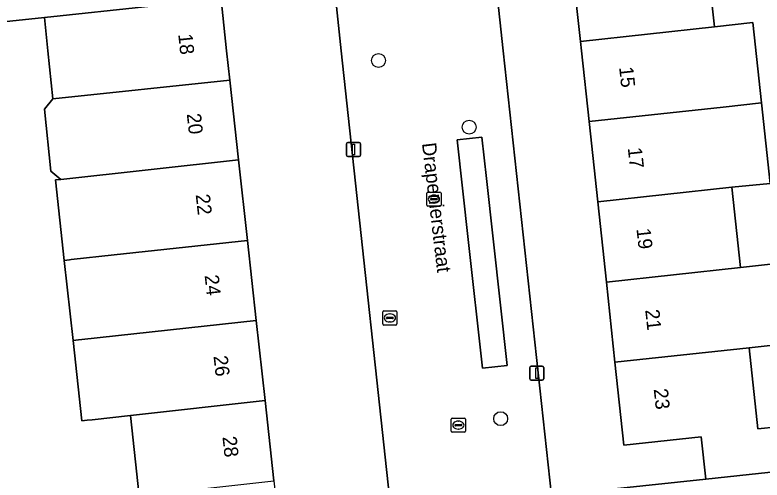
# Model space of a CAD drawing. Extents: x 160023 to 161302, y 384750 to 385707.
# Drawn here: x 161079 to 161131.7, y 384969.7 to 385002.5 of the extents above; entities that cross this region are included whole.
import ezdxf

# ---------------------------------------------------------------- set-up
doc = ezdxf.new("R2010")
doc.units = 0
for name, color, linetype in [('IMGEO_Boom', 7, 'Continuous'), ('IMGEO_Brandkraan', 7, 'Continuous'), ('IMGEO_Erf', 7, 'Continuous'), ('IMGEO_Kolk', 7, 'Continuous'), ('IMGEO_Lichtmast', 7, 'Continuous'), ('IMGEO_Openbare_ruimte_label', 7, 'Continuous'), ('IMGEO_Pand', 7, 'Continuous'), ('IMGEO_Pand_nummerreeks', 7, 'Continuous'), ('IMGEO_Parkeervlak_open', 7, 'Continuous'), ('IMGEO_Rijbaan_lokaal_open', 7, 'Continuous'), ('IMGEO_Voetpad_open', 7, 'Continuous')]:
    doc.layers.add(name, color=color, linetype=linetype)

msp = doc.modelspace()

# ---------------------------------------------------------------- linework, layer by layer
at = {"layer": 'IMGEO_Boom'}
for centre in [(161104.636, 384999.313), (161111.045, 384994.605), (161113.269, 384974.025)]:
    msp.add_circle(centre, 0.489, dxfattribs=at)
at = {"layer": 'IMGEO_Brandkraan'}
for p, q in [((161104.941, 384980.712), (161104.941, 384981.564)), ((161105.016, 384981.638), (161105.868, 384981.638)), ((161105.429, 384981.418), (161105.454, 384981.418)), ((161105.942, 384981.564), (161105.942, 384980.712)), ((161105.2, 384981.132), (161105.2, 384981.144)), ((161105.638, 384981.095), (161105.24, 384981.095)), ((161105.243, 384981.181), (161105.641, 384981.181)), ((161105.452, 384980.858), (161105.427, 384980.858)), ((161105.684, 384981.144), (161105.684, 384981.132)), ((161105.868, 384980.638), (161105.016, 384980.638))]:
    msp.add_line(p, q, dxfattribs=at)
for points in [[(161104.941, 384980.712), (161104.941, 384981.564)], [(161105.016, 384981.638), (161105.868, 384981.638)], [(161105.942, 384981.564), (161105.942, 384980.712)], [(161105.868, 384980.638), (161105.016, 384980.638)]]:
    msp.add_lwpolyline(points, dxfattribs=at)
for centre, radius, start, end in [((161105.018, 384981.562), 0.0765, 91.552, 178.448), ((161105.018, 384981.562), 0.0765, 91.552, 178.448), ((161105.866, 384981.562), 0.0765, 1.552, 88.448), ((161105.866, 384981.562), 0.0765, 1.552, 88.448), ((161105.018, 384980.714), 0.0765, 181.552, 268.448), ((161105.018, 384980.714), 0.0765, 181.552, 268.448), ((161105.24, 384981.141), 0.0403, 85.8775, 175.7526), ((161105.237, 384981.131), 0.0366, 178.938, 274.7102), ((161105.641, 384981.138), 0.043, 264.8664, 352.4533), ((161105.645, 384981.143), 0.0386, 1.7309, 96.639), ((161105.866, 384980.714), 0.0765, 271.552, 358.448), ((161105.866, 384980.714), 0.0765, 271.552, 358.448)]:
    msp.add_arc(centre, radius, start, end, dxfattribs=at)
for centre, major_axis, ratio, start_param, end_param in [((161105.428, 384981.138), (-0.387, 0.002), 0.722429, 4.712389, 7.853982), ((161105.453, 384981.138), (-0.39, 0.002), 0.717154, 1.570796, 4.712389)]:
    msp.add_ellipse(centre, major_axis=major_axis, ratio=ratio, start_param=start_param, end_param=end_param, dxfattribs=at)
at = {"layer": 'IMGEO_Erf'}
for points in [[(161109.62, 385035.48), (161113.456, 385000), (161116.852, 384968.591), (161127.761, 384969.751), (161127.439, 384972.75), (161121.971, 384972.163), (161121.344, 384978.013), (161120.737, 384983.674), (161120.13, 384989.339), (161119.523, 384994.999), (161118.987, 385000), (161118.914, 385000.664), (161118.285, 385006.392)], [(161127.745, 385007.423), (161128.367, 385001.692), (161131.086, 385001.988), (161131.703, 384996.314), (161132.32, 384990.64), (161129.596, 384990.361), (161130.211, 384984.69), (161133.386, 384985.059)], [(161073.359, 384962.04), (161082.599, 384961.393), (161084.442, 384961.332), (161083.678, 384968.1), (161087.735, 384968.573), (161087.11, 384974.251), (161084.41, 384973.953), (161084.066, 384973.915), (161083.677, 384973.872), (161083.057, 384979.549), (161082.44, 384985.198), (161081.82, 384990.88), (161082.193, 384990.921), (161081.481, 384991.497), (161081.032, 384995.881), (161081.637, 384996.597), (161081.288, 385000), (161081.047, 385002.356), (161069.609, 385001.137)], [(161133.997, 384979.372), (161130.825, 384979.031), (161131.447, 384973.301), (161134.206, 384973.597)]]:
    msp.add_lwpolyline(points, dxfattribs=at)
msp.add_lwpolyline([(161102.011, 385000), (161101.524, 385004.5), (161093.522, 385003.633), (161093.898, 385000), (161094.127, 384997.928), (161094.75, 384992.292), (161095.379, 384986.6), (161096.004, 384980.95), (161096.628, 384975.303), (161097.254, 384969.635), (161097.907, 384963.729), (161091.115, 384962.978), (161091.35, 384961.045), (161095.439, 384960.866), (161106.129, 384961.966)], close=True, dxfattribs=at)
at = {"layer": 'IMGEO_Kolk'}
for p, q in [((161108.055, 384989.1), (161108.055, 384989.952)), ((161108.13, 384990.026), (161108.982, 384990.026)), ((161108.543, 384989.806), (161108.568, 384989.806)), ((161109.056, 384989.952), (161109.056, 384989.1)), ((161108.314, 384989.52), (161108.314, 384989.532)), ((161108.752, 384989.483), (161108.354, 384989.483)), ((161108.357, 384989.569), (161108.755, 384989.569)), ((161108.566, 384989.246), (161108.541, 384989.246)), ((161108.798, 384989.532), (161108.798, 384989.52)), ((161108.982, 384989.026), (161108.13, 384989.026)), ((161109.779, 384973.143), (161109.779, 384973.995)), ((161109.854, 384974.069), (161110.706, 384974.069)), ((161110.267, 384973.849), (161110.292, 384973.849)), ((161110.78, 384973.995), (161110.78, 384973.143)), ((161110.038, 384973.563), (161110.038, 384973.575)), ((161110.476, 384973.526), (161110.078, 384973.526)), ((161110.081, 384973.612), (161110.479, 384973.612)), ((161110.29, 384973.289), (161110.265, 384973.289)), ((161110.522, 384973.575), (161110.522, 384973.563)), ((161110.706, 384973.069), (161109.854, 384973.069))]:
    msp.add_line(p, q, dxfattribs=at)
for points in [[(161108.055, 384989.1), (161108.055, 384989.952)], [(161108.13, 384990.026), (161108.982, 384990.026)], [(161109.056, 384989.952), (161109.056, 384989.1)], [(161108.982, 384989.026), (161108.13, 384989.026)], [(161109.779, 384973.143), (161109.779, 384973.995)], [(161109.854, 384974.069), (161110.706, 384974.069)], [(161110.78, 384973.995), (161110.78, 384973.143)], [(161110.706, 384973.069), (161109.854, 384973.069)]]:
    msp.add_lwpolyline(points, dxfattribs=at)
for centre, radius, start, end in [((161108.132, 384989.95), 0.0765, 91.552, 178.448), ((161108.132, 384989.95), 0.0765, 91.552, 178.448), ((161108.98, 384989.95), 0.0765, 1.552, 88.448), ((161108.98, 384989.95), 0.0765, 1.552, 88.448), ((161108.354, 384989.529), 0.0403, 85.8775, 175.7526), ((161108.351, 384989.519), 0.0366, 178.938, 274.7102), ((161108.755, 384989.526), 0.043, 264.8664, 352.4533), ((161108.759, 384989.531), 0.0386, 1.7309, 96.639), ((161108.132, 384989.102), 0.0765, 181.552, 268.448), ((161108.132, 384989.102), 0.0765, 181.552, 268.448), ((161108.98, 384989.102), 0.0765, 271.552, 358.448), ((161108.98, 384989.102), 0.0765, 271.552, 358.448), ((161109.856, 384973.993), 0.0765, 91.552, 178.448), ((161109.856, 384973.993), 0.0765, 91.552, 178.448), ((161110.704, 384973.993), 0.0765, 1.552, 88.448), ((161110.704, 384973.993), 0.0765, 1.552, 88.448), ((161110.078, 384973.572), 0.0403, 85.8775, 175.7526), ((161110.075, 384973.562), 0.0366, 178.938, 274.7102), ((161110.479, 384973.569), 0.043, 264.8664, 352.4533), ((161110.483, 384973.574), 0.0386, 1.7309, 96.639), ((161109.856, 384973.145), 0.0765, 181.552, 268.448), ((161109.856, 384973.145), 0.0765, 181.552, 268.448), ((161110.704, 384973.145), 0.0765, 271.552, 358.448), ((161110.704, 384973.145), 0.0765, 271.552, 358.448)]:
    msp.add_arc(centre, radius, start, end, dxfattribs=at)
for centre, major_axis, ratio, start_param, end_param in [((161108.542, 384989.526), (-0.387, 0.002), 0.722429, 4.712389, 7.853982), ((161108.567, 384989.526), (-0.39, 0.002), 0.717154, 1.570796, 4.712389), ((161110.266, 384973.569), (-0.387, 0.002), 0.722429, 4.712389, 7.853982), ((161110.291, 384973.569), (-0.39, 0.002), 0.717154, 1.570796, 4.712389)]:
    msp.add_ellipse(centre, major_axis=major_axis, ratio=ratio, start_param=start_param, end_param=end_param, dxfattribs=at)
at = {"layer": 'IMGEO_Lichtmast'}
for p, q in [((161102.372, 384992.632), (161102.372, 384993.432)), ((161102.372, 384993.432), (161102.372, 384992.632)), ((161102.472, 384993.532), (161103.262, 384993.532)), ((161103.262, 384993.532), (161102.472, 384993.532)), ((161103.362, 384993.432), (161103.362, 384992.632)), ((161103.362, 384992.632), (161103.362, 384993.432)), ((161103.262, 384992.532), (161102.472, 384992.532)), ((161102.472, 384992.532), (161103.262, 384992.532)), ((161115.322, 384976.835), (161115.322, 384977.635)), ((161115.322, 384977.635), (161115.322, 384976.835)), ((161115.422, 384977.735), (161116.212, 384977.735)), ((161116.212, 384977.735), (161115.422, 384977.735)), ((161116.312, 384977.635), (161116.312, 384976.835)), ((161116.312, 384976.835), (161116.312, 384977.635)), ((161116.212, 384976.735), (161115.422, 384976.735)), ((161115.422, 384976.735), (161116.212, 384976.735))]:
    msp.add_line(p, q, dxfattribs=at)
for points in [[(161102.792, 384993.407), (161102.942, 384993.407), (161102.942, 384992.657), (161102.792, 384992.657), (161102.792, 384993.407)], [(161115.742, 384977.61), (161115.892, 384977.61), (161115.892, 384976.86), (161115.742, 384976.86), (161115.742, 384977.61)]]:
    msp.add_lwpolyline(points, dxfattribs=at)
for centre, start, end in [((161102.472, 384993.432), 90, 180), ((161102.472, 384993.432), 90, 180), ((161103.262, 384993.432), 0, 90), ((161103.262, 384993.432), 360, 90), ((161102.472, 384992.632), 180, 270), ((161102.472, 384992.632), 180, 270), ((161103.262, 384992.632), 270, 0), ((161103.262, 384992.632), 270, 0), ((161115.422, 384977.635), 90, 180), ((161115.422, 384977.635), 90, 180), ((161116.212, 384977.635), 0, 90), ((161116.212, 384977.635), 360, 90), ((161115.422, 384976.835), 180, 270), ((161115.422, 384976.835), 180, 270), ((161116.212, 384976.835), 270, 0), ((161116.212, 384976.835), 270, 0)]:
    msp.add_arc(centre, 0.1, start, end, dxfattribs=at)
at = {"layer": 'IMGEO_Pand'}
for points in [[(161128.367, 385001.692), (161127.745, 385007.423), (161130.463, 385007.717), (161130.127, 385010.822), (161128.394, 385010.577), (161123.422, 385010.039), (161123.753, 385006.983), (161118.285, 385006.392), (161118.914, 385000.664)], [(161094.127, 384997.928), (161093.898, 385000), (161093.522, 385003.633), (161088.546, 385003.155), (161081.047, 385002.356), (161081.288, 385000), (161081.637, 384996.597)], [(161131.703, 384996.314), (161131.086, 385001.988), (161128.367, 385001.692), (161118.914, 385000.664), (161118.987, 385000), (161119.523, 384994.999), (161128.982, 384996.02)], [(161094.75, 384992.292), (161094.127, 384997.928), (161081.637, 384996.597), (161081.032, 384995.881), (161081.481, 384991.497), (161082.193, 384990.921)], [(161128.982, 384996.02), (161119.523, 384994.999), (161120.13, 384989.339), (161129.596, 384990.361), (161132.32, 384990.64), (161131.703, 384996.314)], [(161094.75, 384992.292), (161082.193, 384990.921), (161081.82, 384990.88), (161082.44, 384985.198), (161082.818, 384985.244), (161082.933, 384985.257), (161085.97, 384985.6), (161095.379, 384986.6)], [(161120.13, 384989.339), (161120.737, 384983.674), (161130.211, 384984.69), (161129.596, 384990.361)], [(161095.379, 384986.6), (161085.97, 384985.6), (161082.933, 384985.257), (161082.818, 384985.244), (161082.44, 384985.198), (161083.057, 384979.549), (161083.441, 384979.591), (161083.67, 384979.616), (161096.004, 384980.95)], [(161133.997, 384979.372), (161133.386, 384985.059), (161130.211, 384984.69), (161120.737, 384983.674), (161121.344, 384978.013), (161130.825, 384979.031)], [(161096.004, 384980.95), (161083.67, 384979.616), (161083.441, 384979.591), (161083.057, 384979.549), (161083.677, 384973.872), (161084.066, 384973.915), (161084.41, 384973.953), (161087.11, 384974.251), (161096.628, 384975.303)], [(161138.341, 384970.886), (161138.007, 384974.005), (161134.206, 384973.597), (161131.447, 384973.301), (161130.825, 384979.031), (161121.344, 384978.013), (161121.971, 384972.163), (161127.439, 384972.75), (161127.761, 384969.751), (161134.541, 384970.478)], [(161097.254, 384969.635), (161096.628, 384975.303), (161087.11, 384974.251), (161087.735, 384968.573)]]:
    msp.add_lwpolyline(points, close=True, dxfattribs=at)
at = {"layer": 'IMGEO_Parkeervlak_open'}
msp.add_lwpolyline([(161111.949, 384993.892), (161110.204, 384993.703), (161110.979, 384986.668), (161111.979, 384977.588), (161113.722, 384977.78), (161112.268, 384990.99)], close=True, dxfattribs=at)
at = {"layer": 'IMGEO_Rijbaan_lokaal_open'}
for points in [[(161097.917, 385037.806), (161101.363, 385005.987), (161101.524, 385004.5), (161102.011, 385000), (161106.129, 384961.966), (161095.439, 384960.866), (161091.35, 384961.045), (161084.442, 384961.332), (161082.599, 384961.393), (161082.366, 384958.07), (161082.065, 384953.317), (161125.059, 384957.913), (161126.023, 384958.016), (161130.597, 384958.504), (161131.8, 384958.633)], [(161134.541, 384970.478), (161127.761, 384969.751), (161116.852, 384968.591), (161113.456, 385000), (161109.62, 385035.48), (161113.048, 385035.872)]]:
    msp.add_lwpolyline(points, dxfattribs=at)
msp.add_lwpolyline([(161111.949, 384993.892), (161112.268, 384990.99), (161113.722, 384977.78), (161111.979, 384977.588), (161110.979, 384986.668), (161110.204, 384993.703)], close=True, dxfattribs=at)
at = {"layer": 'IMGEO_Voetpad_open'}
msp.add_lwpolyline([(161069.609, 385001.137), (161081.047, 385002.356), (161088.546, 385003.155), (161093.522, 385003.633), (161101.524, 385004.5), (161101.363, 385005.987), (161090.411, 385004.801), (161085.442, 385004.252), (161081.517, 385003.819), (161069.837, 385002.7)], dxfattribs=at)

# ---------------------------------------------------------------- texts
at = {"layer": 'IMGEO_Openbare_ruimte_label'}
msp.add_text('Drapenierstraat', height=1, rotation=276.7768, dxfattribs=at).set_placement((161107.706, 384993.459))
at = {"layer": 'IMGEO_Pand_nummerreeks'}
for s, rotation, p in [('18', 276.0534, (161090.487, 385001.164)), ('15', 276.1463, (161121.633, 384998.836)), ('20', 276.3072, (161091.091, 384995.536)), ('17', 276.1463, (161122.247, 384993.131)), ('22', 276.3081, (161091.721, 384989.841)), ('19', 276.1463, (161122.861, 384987.427)), ('24', 276.3081, (161092.351, 384984.139)), ('21', 276.1463, (161123.478, 384981.7)), ('26', 276.3081, (161092.981, 384978.439)), ('23', 276.1463, (161124.08, 384976.107)), ('28', 276.3072, (161093.611, 384972.737))]:
    msp.add_text(s, height=1, rotation=rotation, dxfattribs=at).set_placement(p)

doc.saveas('drawing.dxf')
